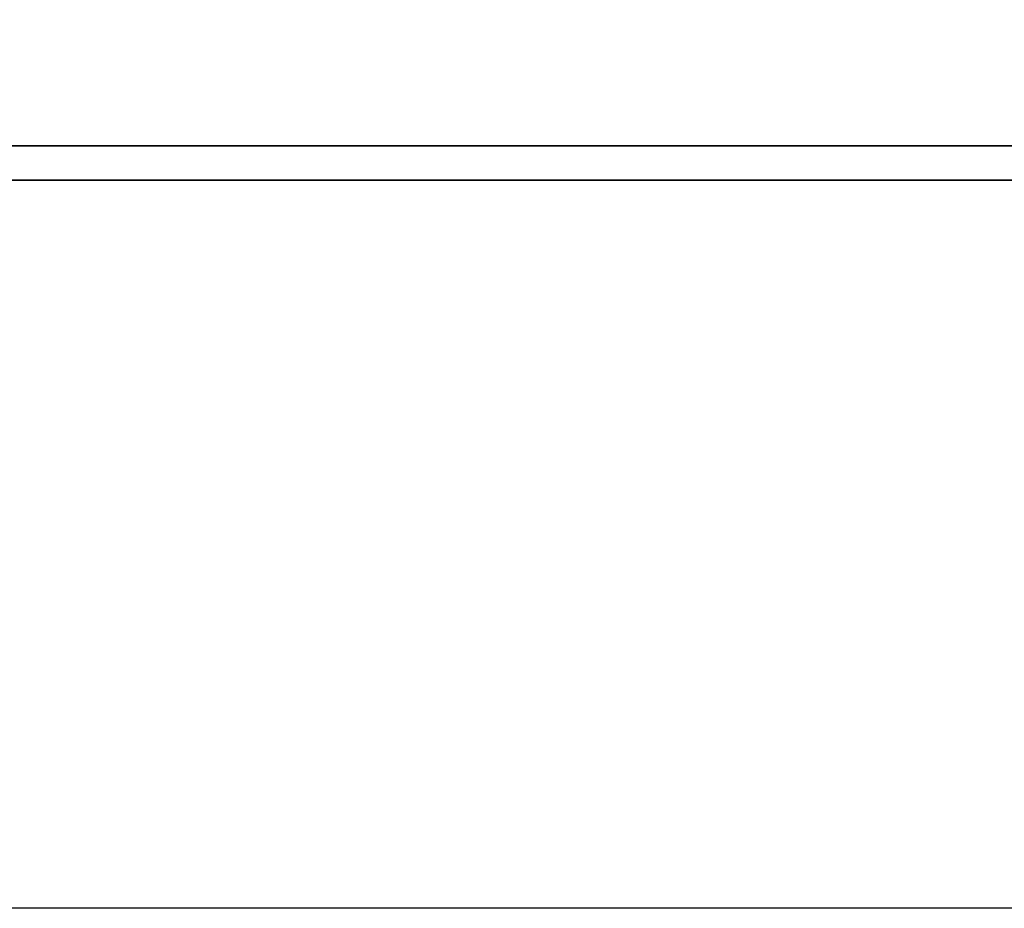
# Model space of a CAD drawing. Header units: millimetres. Extents: x -257 to 3135, y -1556 to 860.
# Tile 393 of 633: x 1328.78 to 1334.55, y -1267.91 to -1262.7. Entities that reach past the tile are written whole.
import ezdxf
from ezdxf.lldxf.tags import DXFTag

# ---------------------------------------------------------------- set-up
doc = ezdxf.new("R2010")
doc.units = ezdxf.units.MM
doc.layers.get('0').update_dxf_attribs({"linetype": 'CONTINUOUS'})
doc.layers.add('DIM', color=4, linetype='CONTINUOUS')
doc.layers.add('layer 1', color=7, linetype='CONTINUOUS')
tags = doc.linetypes.add('DASHED', pattern=[25.72, 12.86, -12.86]).pattern_tags.tags
tags[6:7] = [DXFTag(74, 4), DXFTag(75, 0), DXFTag(340, '0'), DXFTag(46, 0.0), DXFTag(50, 0.0), DXFTag(44, 0.0), DXFTag(45, 0.0)]
tags[4:5] = [DXFTag(74, 4), DXFTag(75, 0), DXFTag(340, '0'), DXFTag(46, 0.0), DXFTag(50, 0.0), DXFTag(44, 0.0), DXFTag(45, 0.0)]

# ---------------------------------------------------------------- blocks, each defined once
blk = doc.blocks.new('TBI MOTION logo(完整正式版)')
at = {"layer": 'layer 1', "color": 22, "lineweight": 35}
blk.add_open_spline([(75.90875, -9.47875), (75.90875, -9.47875), (75.90875, -12.28625), (75.90875, -12.28625), (75.90875, -12.28625), (75.90875, -12.28625), (75.90875, -12.47875), (75.90875, -12.47875), (75.90875, -12.47875), (75.90875, -12.47875), (75.71625, -12.47875), (75.71625, -12.47875), (75.71625, -12.47875), (75.71625, -12.47875), (-88.32875, -12.47875), (-88.32875, -12.47875), (-88.32875, -12.47875), (-88.32875, -12.47875), (-88.32875, -13.29375), (-88.32875, -13.29375), (-88.32875, -13.29375), (-88.32875, -13.29375), (82.89125, -13.29375), (82.89125, -13.29375), (82.89125, -13.29375), (82.89125, -13.29375), (75.90875, -9.47875), (75.90875, -9.47875)], degree=3, knots=[0, 0, 0, 0, 0.14285714, 0.14285714, 0.14285714, 0.14285715, 0.28571429, 0.28571429, 0.28571429, 0.2857143, 0.42857143, 0.42857143, 0.42857143, 0.42857144, 0.57142857, 0.57142857, 0.57142857, 0.57142858, 0.71428571, 0.71428571, 0.71428571, 0.71428572, 0.85714286, 0.85714286, 0.85714286, 0.85714287, 1, 1, 1, 1], dxfattribs=at)

msp = doc.modelspace()

# ---------------------------------------------------------------- linework, layer by layer
at = {"linetype": 'DASHED', "ltscale": 0.3}
msp.add_line((1736.0014, -1267.9101), (1236.0014, -1267.9101), dxfattribs=at)

# ---------------------------------------------------------------- block references
at = {"layer": 'DIM', "color": 7, "xscale": 0.246592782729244, "yscale": 0.246592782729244, "zscale": 0.246592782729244}
msp.add_blockref('TBI MOTION logo(完整正式版)', (1327.5156, -1260.3654), dxfattribs=at)

doc.saveas('drawing.dxf')
